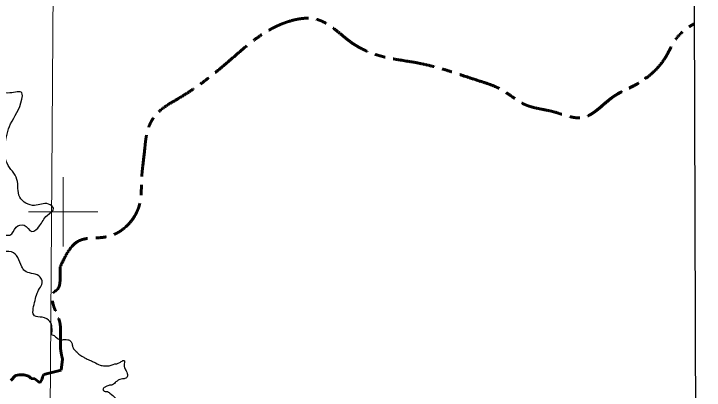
# Model space of a CAD drawing. Extents: x 553962 to 842807, y 8883888 to 9032388.
# Drawn here: x 773577 to 793496, y 8969861 to 8980713 of the extents above; entities that cross this region are included whole.
import ezdxf

# ---------------------------------------------------------------- set-up
doc = ezdxf.new("R2010")
doc.units = 0
doc.header["$LTSCALE"] = 200
doc.linetypes.add('LONG_DASH_SHORT_DASH', pattern=[9.9, 6, -1.2, 1.5, -1.2])
for name, color, linetype, lineweight in [('1', 7, 'Continuous', 13), ('2', 7, 'Continuous', 13), ('24', 7, 'Continuous', 25), ('3', 7, 'Continuous', 13), ('7', 7, 'Continuous', 90)]:
    doc.layers.add(name, color=color, linetype=linetype, lineweight=lineweight)

msp = doc.modelspace()

# ---------------------------------------------------------------- linework, layer by layer
at = {"layer": '1'}
msp.add_lwpolyline([(774987.1, 9020818), (774482.3, 8948876), (774053.6, 8890875.3)], dxfattribs=at)
at = {"layer": '2'}
for p, q in [((775000, 8974000), (775000, 8976000)), ((774000, 8975000), (776000, 8975000))]:
    msp.add_line(p, q, dxfattribs=at)
at = {"layer": '24'}
for points in [[(774675.9, 8971457.7), (774621.3, 8971839.9), (774398.4, 8971961.6), (774175.5, 8972002.1), (774175.5, 8972387.4), (774317.3, 8972793), (774398.4, 8972955.3), (774297.1, 8973158.1), (773891.7, 8973300), (773810.7, 8973421.7), (773506.6, 8973847.6), (773222.9, 8973888.2), (773182.4, 8974151.8), (773222.9, 8974314), (773466.1, 8974334.3), (773648.5, 8974557.4), (773871.5, 8974618.2), (774094.4, 8974435.7), (774317.3, 8974598), (774540.3, 8974902.2), (774722.7, 8975105), (774580.8, 8975226.6), (774175.5, 8975186.1), (773749.8, 8975429.4), (773668.8, 8975936.4), (773385, 8976402.9), (773324.2, 8976930.1), (773486.4, 8977538.5), (773810.7, 8978248.3), (773810.7, 8978430.9), (773466.1, 8978430.9), (773182.4, 8978491.7), (772918.9, 8979100.1), (772817.6, 8979221.8), (772371.7, 8979465.1), (772189.3, 8980093.8), (772047.4, 8980479.1), (772412.2, 8980844.2), (772473, 8981168.7), (772331.2, 8981371.5), (772108.2, 8981128.1), (771966.3, 8981067.3), (772108.2, 8981452.6), (772189.3, 8981756.8), (772250.1, 8981979.9), (772392, 8982081.3), (772432.5, 8982324.6), (772229.8, 8982466.6), (772189.3, 8982730.2), (772432.5, 8982933), (772392, 8983196.7), (772250.1, 8983338.6), (772067.7, 8983500.8), (771824.5, 8983602.2), (771844.8, 8983865.9), (772432.5, 8984068.7), (772716.2, 8984109.2), (772979.7, 8984129.5), (773081, 8984332.3), (773486.4, 8984596), (773932.3, 8984839.3), (773932.3, 8985062.4), (773830.9, 8985244.9), (773830.9, 8985488.3), (774175.5, 8985812.8), (774337.6, 8985934.5), (774195.7, 8986117), (774114.7, 8986340.1), (773830.9, 8986299.5), (773668.8, 8986238.7), (773304, 8986380.6), (773141.8, 8986867.3), (773364.8, 8987475.7), (773405.3, 8987840.8), (773202.6, 8988205.8), (772939.2, 8988327.5), (772716.2, 8988570.8), (772777, 8988793.9), (773081, 8988854.8), (773324.2, 8988956.2), (773526.9, 8989098.1), (773385, 8989605.1), (773283.7, 8989970.2), (773000, 8990152.7), (772858.1, 8990436.6), (772979.7, 8990720.5), (772878.4, 8990761.1), (772493.3, 8990821.9), (772351.4, 8990963.9), (772047.4, 8991004.4), (771844.7, 8991166.7)], [(774675.9, 8971457.7), (774738.3, 8971438.3), (774783.6, 8971397.1), (774879.5, 8971329.9), (774915, 8971319.3), (775042.2, 8971323.1), (775133.7, 8971317), (775179.3, 8971301.3), (775209.5, 8971275.5), (775229.7, 8971255), (775254.7, 8971219.1)], [(775254.7, 8971219.1), (775273.9, 8971117.1), (775303.7, 8971055.7), (775353.9, 8970999.2), (775404.2, 8970952.9), (775434.4, 8970922), (775535.3, 8970844.6), (775616.1, 8970797.9), (775722.4, 8970745.9), (775793.2, 8970714.7), (775894.5, 8970667.8), (776066.5, 8970584.5), (776193.4, 8970562.8), (776239.2, 8970562.3), (776325.7, 8970566.5), (776448.3, 8970605.9), (776637.1, 8970654.8), (776678.1, 8970684.9), (776724.2, 8970715), (776770, 8970709.4), (776769.4, 8970663.6), (776763.5, 8970587.3), (776772.7, 8970505.8), (776802.6, 8970449.5), (776837.4, 8970377.9), (776857, 8970311.6), (776856.6, 8970275.9), (776840.7, 8970225.2), (776804.9, 8970205.2), (776713.1, 8970185.8), (776631.5, 8970171.4), (776554.6, 8970121.4), (776498.2, 8970081.2), (776456.9, 8970030.8), (776395.6, 8970006), (776339.6, 8970001.5), (776242.6, 8969966.9), (776211.8, 8969952), (776149.9, 8969876.3), (776186.5, 8969836.6), (776239.8, 8969823.2), (776312, 8969808.4), (776352.3, 8969777.4), (776513.4, 8969633.2), (776568.9, 8969586.9), (776644.6, 8969535.2), (776674.9, 8969519.6), (776695.1, 8969499), (776700.1, 8969499), (776760.9, 8969472.9), (776821.5, 8969431.5), (776867, 8969410.7), (776978.7, 8969389.1), (777074.7, 8969337.2), (777125.2, 8969296)]]:
    msp.add_spline(points, degree=3, dxfattribs=at)
at = {"layer": '3', "lineweight": 25}
msp.add_lwpolyline([(563033.9, 9026438.8), (793061.1, 9026438.8), (793495.6, 8889836.8), (563468.3, 8889836.8)], close=True, dxfattribs=at)
at = {"layer": '7', "linetype": 'LONG_DASH_SHORT_DASH', "lineweight": 60}
msp.add_lwpolyline([(773486.8, 8970139.8), (773626, 8970282.5), (773731.8, 8970306), (773871, 8970302.2), (774013.6, 8970267), (774078.7, 8970194.6), (774183.8, 8970183.7), (774331.7, 8970068.2), (774400.2, 8970183.1), (774404.4, 8970245.9), (774447.5, 8970308.5), (774942, 8970436.7), (774983.4, 8970753.6)], dxfattribs=at)
msp.add_lwpolyline([(773486.8, 8970139.8), (773626, 8970282.5), (773731.8, 8970306), (773871, 8970302.2), (774013.6, 8970267), (774078.7, 8970194.6), (774183.8, 8970183.7), (774331.7, 8970068.2), (774400.2, 8970183.1), (774404.4, 8970245.9), (774447.5, 8970308.5), (774942, 8970436.7), (774983.4, 8970753.6)], dxfattribs=at)
for points in [[(774916.5, 8973418.2), (775478.1, 8974177.4), (776290.7, 8974291.4), (777196.8, 8975186), (777264.6, 8975941.4), (777345.8, 8976735), (777449.2, 8977387.2), (777608.6, 8977717.9), (778406.9, 8978319.4), (779810.2, 8979372), (780468.2, 8979924.8), (781480.7, 8980484.1), (782292.3, 8980559.6), (783352.2, 8979861.4), (784430.9, 8979432.1), (785111.7, 8979317.6), (786206.5, 8979042), (786859.7, 8978825.3), (787687.7, 8978503.1), (788298.8, 8978107.6), (789154.5, 8977887.5), (789973.3, 8977719.2), (790885.7, 8978331.6), (791603.1, 8978716.6), (792379.3, 8979459.6), (792695.4, 8980005.5), (793070.1, 8980345.1), (793207.5, 8980426.2)], [(774916.5, 8973418.2), (775478.1, 8974177.4), (776290.7, 8974291.4), (777196.8, 8975186), (777264.6, 8975941.4), (777345.8, 8976735), (777449.2, 8977387.2), (777608.6, 8977717.9), (778406.9, 8978319.4), (779810.2, 8979372), (780468.2, 8979924.8), (781480.7, 8980484.1), (782292.3, 8980559.6), (783352.2, 8979861.4), (784430.9, 8979432.1), (785111.7, 8979317.6), (786206.5, 8979042), (786859.7, 8978825.3), (787687.7, 8978503.1), (788298.8, 8978107.6), (789154.5, 8977887.5), (789973.3, 8977719.2), (790885.7, 8978331.6), (791603.1, 8978716.6), (791827.7, 8978880.8)], [(774916.5, 8973418.2), (775478.1, 8974177.4), (776290.7, 8974291.4), (777196.8, 8975186), (777264.6, 8975941.4), (777345.8, 8976735), (777449.2, 8977387.2), (777608.6, 8977717.9), (778406.9, 8978319.4), (779810.2, 8979372), (780468.2, 8979924.8), (781480.7, 8980484.1), (782292.3, 8980559.6), (783352.2, 8979861.4), (784430.9, 8979432.1), (785111.7, 8979317.6), (786206.5, 8979042), (786859.7, 8978825.3), (787687.7, 8978503.1), (788298.8, 8978107.6), (789154.5, 8977887.5), (789973.3, 8977719.2), (790885.7, 8978331.6), (791603.1, 8978716.6), (791827.7, 8978880.8)], [(774985.7, 8970742.8), (774935.6, 8970978.9), (774927.1, 8971504.1), (774899.9, 8971837.9), (774747.8, 8972226.8), (774763.5, 8972712.9), (774815.3, 8972749.7), (774914.1, 8973066.6), (774916.5, 8973418.2)]]:
    msp.add_spline(points, degree=3, dxfattribs=at)

doc.saveas('drawing.dxf')
